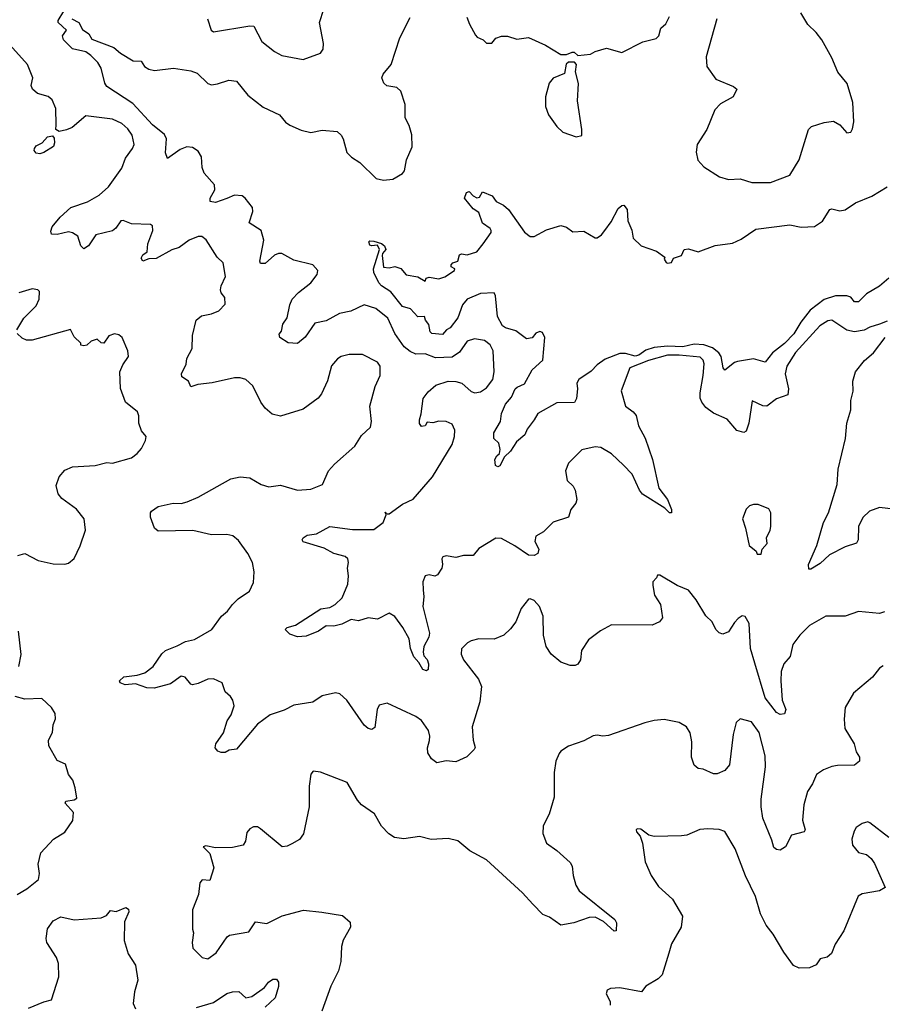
# Model space of a CAD drawing. Extents: x 2133489 to 2292442, y 756223 to 916462.
# Tile 412 of 463: x 2240269 to 2244790, y 890750 to 895910. Entities that reach past the tile are written whole.
import ezdxf

# ---------------------------------------------------------------- set-up
doc = ezdxf.new("R2010")
doc.units = 0

msp = doc.modelspace()

# ---------------------------------------------------------------- linework, layer by layer
at = {"layer": '0CON20XD'}
for points in [[(2244775, 894314.3), (2244725, 894299.2), (2244695, 894283.1), (2244645, 894274.6), (2244605, 894282.5), (2244525.4, 894335.4), (2244505, 894332.1), (2244462.5, 894305), (2244335, 894165.9), (2244290.5, 894095), (2244281.4, 894055), (2244298.4, 893975), (2244295.8, 893944.2), (2244235, 893922.9), (2244185, 893884.4), (2244165, 893886.7), (2244107.5, 893912.5), (2244090, 893795), (2244076.8, 893753.2), (2244065, 893746), (2244027.8, 893757.8), (2243977.3, 893817.3), (2243905, 893847.5), (2243865, 893877.5), (2243844.6, 893905), (2243836.5, 893926.5), (2243835.3, 893955), (2243852.2, 894045), (2243856.9, 894106.9), (2243851.5, 894125), (2243835, 894140.9), (2243725, 894152.7), (2243665, 894151.9), (2243565, 894124.3), (2243466.9, 894085), (2243421.9, 893965), (2243443.8, 893885), (2243485.3, 893855.3), (2243499.5, 893835), (2243511.7, 893781.7), (2243547.8, 893717.8), (2243586.2, 893605), (2243619.5, 893455), (2243663.8, 893395), (2243685, 893342.5), (2243686.2, 893325), (2243675, 893326), (2243650.2, 893350.2), (2243533.6, 893423.6), (2243517.7, 893445), (2243479, 893529), (2243433.6, 893575), (2243371.1, 893635), (2243315, 893668.5), (2243285, 893671.4), (2243215, 893656), (2243145, 893586.7), (2243130, 893545), (2243138, 893495), (2243170, 893465), (2243180.8, 893445), (2243190, 893395), (2243184.3, 893375.7), (2243157.6, 893342.4), (2243145, 893302.5), (2243065, 893277.5), (2243015, 893226.7), (2242975, 893203.3), (2242968.9, 893175), (2242989.5, 893135), (2242985, 893113.2), (2242965, 893102.5), (2242935, 893104.3), (2242865, 893153.1), (2242795, 893191.1), (2242765, 893193.1), (2242675, 893138.6), (2242645, 893102.2), (2242595, 893101.9), (2242555, 893091.1), (2242505, 893100), (2242487.5, 893095), (2242482, 893085), (2242485.7, 893055), (2242481.4, 893035), (2242458.7, 893001.3), (2242445, 892994.2), (2242415, 893001.2), (2242393.8, 892995), (2242382.5, 892965), (2242383.1, 892923.1), (2242386.9, 892885), (2242382.2, 892835), (2242416.8, 892695), (2242413, 892675), (2242387.3, 892625), (2242383.8, 892595), (2242387, 892577), (2242405, 892556.7), (2242412.3, 892535), (2242409.2, 892505), (2242402, 892498), (2242381.4, 892505), (2242361.1, 892541.1), (2242335, 892570.8), (2242317.8, 892615), (2242310, 892665), (2242277.3, 892725), (2242235, 892782.9), (2242205, 892800.8), (2242145, 892769.2), (2242095, 892776), (2242045, 892760), (2242007, 892767), (2241957.9, 892742.1), (2241915, 892732.3), (2241875, 892733.8), (2241835, 892705.7), (2241769.7, 892680.3), (2241725, 892675.8), (2241685, 892690), (2241660, 892715), (2241670, 892725), (2241715, 892737.8), (2241847.7, 892822.3), (2241895, 892829.6), (2241923.1, 892845), (2241959.6, 892880.4), (2241988.3, 892951.7), (2241992.4, 892995), (2241987.5, 893035), (2241992.9, 893065), (2241988.9, 893085), (2241975, 893096.4), (2241915, 893113.3), (2241865, 893140.5), (2241754.4, 893174.4), (2241748.8, 893185), (2241754, 893195), (2241775, 893208.6), (2241825, 893215.7), (2241895, 893253.3), (2242012.4, 893237.6), (2242125, 893238.6), (2242174, 893275), (2242190, 893315), (2242185, 893330), (2242190, 893320), (2242205, 893320), (2242275, 893371.5), (2242331.8, 893398.2), (2242432.9, 893515), (2242535, 893683.8), (2242548.1, 893725), (2242549.1, 893759.1), (2242535, 893790), (2242505, 893803.8), (2242465, 893806), (2242435, 893796.7), (2242405, 893800), (2242395, 893782.5), (2242375, 893777.5), (2242363.6, 893793.6), (2242363.6, 893813.6), (2242373.8, 893845), (2242383.8, 893925), (2242410.3, 893959.7), (2242450, 893995), (2242514.2, 894015.8), (2242554.4, 894014.4), (2242585.5, 894005.5), (2242635, 893962), (2242655, 893954), (2242685, 893960), (2242715, 893980.6), (2242749.5, 894025), (2242755.5, 894064.5), (2242751.4, 894175), (2242735, 894206.2), (2242705, 894228), (2242652.7, 894237.3), (2242615, 894226), (2242575, 894168), (2242535, 894141.9), (2242448.8, 894138.8), (2242395, 894159.4), (2242345, 894157.5), (2242315, 894170.9), (2242284.8, 894194.8), (2242234.8, 894264.8), (2242198.5, 894345), (2242135, 894397.3), (2242075, 894416.2), (2242005, 894382.6), (2241945, 894370.2), (2241875, 894331.6), (2241815, 894320), (2241765, 894245.7), (2241725, 894213.8), (2241675.9, 894215.9), (2241632.5, 894245), (2241628.3, 894261.7), (2241641.7, 894278.3), (2241648.6, 894315), (2241671.6, 894348.4), (2241684.7, 894415), (2241697.5, 894445), (2241730, 894480), (2241795, 894530.8), (2241828, 894575), (2241831.4, 894595), (2241805, 894625.5), (2241705, 894649.4), (2241642.5, 894685), (2241625, 894684.6), (2241605, 894675.3), (2241555, 894631.6), (2241531.8, 894631.8), (2241526.8, 894645), (2241549.1, 894755), (2241534.5, 894805), (2241472.2, 894845), (2241490.9, 894905), (2241488.5, 894925), (2241450.5, 894975), (2241435, 894986.1), (2241395, 894990), (2241355, 894972.8), (2241295, 894952.2), (2241266.8, 894956.8), (2241266.5, 894975), (2241290.9, 895019.1), (2241290.7, 895045), (2241236.3, 895106.3), (2241225.9, 895135), (2241221.9, 895191.9), (2241205, 895221.5), (2241175, 895240), (2241145, 895243.5), (2241110.6, 895229.4), (2241043.3, 895183.3), (2241032.7, 895212.7), (2241037.5, 895285), (2241028.2, 895308.2), (2240965, 895359.4), (2240861.1, 895471.1), (2240725, 895560.2), (2240715, 895578.1), (2240696.3, 895656.3), (2240678.1, 895685), (2240642.1, 895722.1), (2240615, 895742), (2240545, 895756.7), (2240499.2, 895805), (2240493.3, 895825), (2240513.3, 895855), (2240471.2, 895895), (2240470, 895905), (2240499.4, 895955)], [(2241253.6, 895913.6), (2241273.3, 895855), (2241285, 895846.2), (2241475, 895878.2), (2241496.5, 895876.5), (2241537.5, 895795), (2241605, 895742.5), (2241643, 895723), (2241755, 895702), (2241846.2, 895735), (2241859.4, 895755), (2241861.1, 895785), (2241840, 895895), (2241862.5, 895965)], [(2243922.5, 895915), (2243867.1, 895715), (2243870, 895665), (2243918.3, 895598.3), (2244010, 895560), (2244027.5, 895545), (2244008.8, 895505), (2243941.7, 895468.3), (2243912.7, 895437.3), (2243870, 895335), (2243820, 895255), (2243814.2, 895215), (2243823.2, 895173.2), (2243855, 895138.8), (2243937, 895087), (2243985, 895072.5), (2244045, 895075.7), (2244106.8, 895056.8), (2244205, 895056.9), (2244306, 895095), (2244354.7, 895175.3), (2244403.3, 895335), (2244419.4, 895350.6), (2244485, 895372), (2244535, 895378), (2244568.6, 895358.6), (2244605, 895317.5), (2244625, 895320), (2244635, 895337.5), (2244640.8, 895375), (2244635.6, 895475.6), (2244605.4, 895575.4), (2244557.5, 895635), (2244525, 895710), (2244473.1, 895805), (2244443.6, 895843.6), (2244399.2, 895885), (2244364, 895945)], [(2240542.5, 895915), (2240579.2, 895895), (2240597.6, 895857.6), (2240631.9, 895835), (2240647.8, 895807.8), (2240762.5, 895765), (2240796.7, 895735), (2240864.2, 895694.2), (2240905, 895693.3), (2240923.3, 895665), (2240945, 895650), (2240975, 895644.2), (2241074.5, 895655.5), (2241165, 895642.2), (2241199, 895629), (2241255, 895575.6), (2241275, 895568.9), (2241305, 895572.9), (2241365, 895593.8), (2241405, 895588), (2241465, 895514), (2241545, 895451.4), (2241631.4, 895411.4), (2241662.8, 895372.8), (2241685, 895356.9), (2241745, 895331.4), (2241795, 895318.9), (2241855, 895331.2), (2241933.6, 895323.6), (2241953.3, 895305), (2241963.8, 895285), (2241984.3, 895214.3), (2242008.8, 895188.8), (2242051.7, 895161.7), (2242137.3, 895077.3), (2242175, 895069.2), (2242225, 895074), (2242275, 895103.3), (2242285, 895117.5), (2242296, 895175), (2242325.9, 895244.1), (2242324.2, 895305.8), (2242311.1, 895355), (2242289.5, 895395), (2242290, 895465), (2242267.1, 895535), (2242245, 895554), (2242193.2, 895563.2), (2242178.1, 895578.1), (2242167.5, 895605), (2242174.3, 895625), (2242215.7, 895675), (2242260.9, 895815), (2242315, 895921.4)], [(2242613, 895923), (2242626.1, 895886.1), (2242658.3, 895828.3), (2242667.5, 895817.5), (2242697.5, 895805), (2242715, 895786.7), (2242743.6, 895786.4), (2242765, 895813.3), (2242795, 895824), (2242825, 895824), (2242875, 895807.5), (2242935, 895816.7), (2243025, 895776.7), (2243105, 895727.5), (2243135, 895727.5), (2243165, 895740), (2243175, 895740), (2243195, 895722.5), (2243260.7, 895729.3), (2243285, 895743.3), (2243345, 895760), (2243425, 895737.5), (2243535, 895794.3), (2243605, 895811.2), (2243618.8, 895825), (2243630, 895865), (2243655, 895887.5), (2243675, 895926.7)], [(2244802.3, 892807.7), (2244775, 892798), (2244665, 892808.1), (2244595.9, 892784.1), (2244495, 892784.3), (2244408.6, 892735), (2244357.5, 892685), (2244321.9, 892635), (2244306.6, 892573.4), (2244274.4, 892535), (2244260.5, 892495), (2244258.2, 892445), (2244266.2, 892345), (2244285.5, 892295), (2244277.4, 892272.6), (2244255, 892269.6), (2244235, 892280), (2244177, 892357), (2244121.7, 892538.3), (2244099.6, 892615), (2244092, 892745), (2244071.7, 892781.7), (2244055, 892786.7), (2244035, 892772), (2244015, 892751.2), (2243985, 892702), (2243955, 892690), (2243935, 892696.7), (2243918, 892715), (2243898, 892755), (2243865, 892786.2), (2243815, 892870), (2243775, 892920.8), (2243715, 892945.8), (2243625, 893000), (2243611.7, 892998.3), (2243607.5, 892985), (2243587.5, 892965), (2243586.7, 892945), (2243596, 892895), (2243626.9, 892845), (2243637.5, 892775), (2243623.3, 892755), (2243583.6, 892736.4), (2243371.4, 892738.6), (2243312.7, 892707.3), (2243249.8, 892660.2), (2243214.4, 892605), (2243208.6, 892555), (2243195, 892532.5), (2243180, 892525), (2243155, 892526.5), (2243105.9, 892544.1), (2243055, 892585.8), (2243028.1, 892625), (2243014.5, 892684.5), (2243013.1, 892785), (2242994.2, 892835), (2242965, 892865.8), (2242945, 892875.8), (2242935, 892873.8), (2242897.5, 892825), (2242868.6, 892755), (2242841.7, 892718.3), (2242806, 892684), (2242755, 892663.8), (2242675, 892665.6), (2242635, 892655.7), (2242615.5, 892644.5), (2242585, 892612.5), (2242583.1, 892585), (2242595, 892556.2), (2242674.4, 892455), (2242690, 892415), (2242680, 892335), (2242640.5, 892205), (2242645.4, 892135), (2242655.5, 892095.5), (2242650.4, 892085), (2242613, 892047), (2242555, 892021.1), (2242505, 892026.9), (2242455, 892016), (2242427.5, 892037.5), (2242408.7, 892068.7), (2242406.7, 892095), (2242417.1, 892132.9), (2242419.1, 892155), (2242411.1, 892185), (2242375, 892237.1), (2242345, 892257.8), (2242195, 892328.8), (2242152.7, 892317.3), (2242142.5, 892295), (2242129.5, 892200.5), (2242115, 892191.2), (2242095, 892196.2), (2242075, 892213.8), (2241984.4, 892344.4), (2241946.6, 892376.6), (2241925, 892382.5), (2241855, 892366.7), (2241805, 892333.1), (2241705, 892317.8), (2241655, 892291.5), (2241582.3, 892267.7), (2241515, 892218.9), (2241405, 892086.7), (2241367, 892083), (2241345, 892070), (2241325, 892070), (2241307.7, 892077.7), (2241294, 892094), (2241296.2, 892115), (2241336.3, 892173.7), (2241356.2, 892235), (2241377, 892267), (2241393.3, 892315), (2241386.2, 892345), (2241373.9, 892363.9), (2241345, 892387.5), (2241330, 892435), (2241285, 892456.7), (2241255, 892454), (2241205, 892430.6), (2241175, 892424.2), (2241165, 892428.8), (2241136.7, 892465), (2241115, 892469.2), (2241059.8, 892430.2), (2240973, 892407), (2240935, 892408.9), (2240875, 892428.9), (2240822.5, 892425), (2240796.2, 892435), (2240791.2, 892445), (2240815, 892465.8), (2240885, 892474.4), (2240925, 892487.5), (2240969.2, 892520.8), (2241013.6, 892586.4), (2241033.8, 892605), (2241095, 892628.1), (2241137.9, 892652.1), (2241185, 892662.9), (2241276.4, 892713.6), (2241326.2, 892785), (2241358.7, 892811.3), (2241384.5, 892845.5), (2241414.4, 892875.6), (2241473.3, 892915), (2241495, 892960), (2241497.1, 893017.1), (2241489.2, 893065), (2241465, 893113.3), (2241415, 893181.2), (2241385.5, 893205.5), (2241355, 893213.1), (2241275, 893210), (2241177, 893233), (2240995, 893230), (2240975.8, 893245.8), (2240955, 893302.5), (2240954.2, 893325), (2240960, 893335), (2240995, 893358.6), (2241074.1, 893375.9), (2241115, 893374.2), (2241147.3, 893382.7), (2241205, 893408), (2241375, 893503.8), (2241423.6, 893513.6), (2241475, 893510), (2241535, 893474.2), (2241575, 893461.2), (2241635, 893471.2), (2241725, 893444.2), (2241795, 893450.6), (2241856.7, 893475), (2241887.5, 893545), (2241919.6, 893580.4), (2242025.8, 893675), (2242059.7, 893730.3), (2242107.5, 893775), (2242112.5, 893805), (2242104.3, 893885), (2242132.8, 893987.2), (2242159.1, 894045), (2242158.9, 894095), (2242144.2, 894115), (2242065, 894155.6), (2241995, 894155.6), (2241953.8, 894145), (2241935, 894132.5), (2241903.9, 894096.1), (2241882.8, 894017.3), (2241850.1, 893949.9), (2241832.8, 893927.2), (2241755, 893869.6), (2241635, 893833.1), (2241592.7, 893842.7), (2241555, 893874), (2241532.9, 893905), (2241491.7, 893991.7), (2241453.8, 894025), (2241425, 894033.3), (2241395, 894032.5), (2241277.6, 894007.6), (2241201.7, 893998.3), (2241165, 893986.2), (2241152.9, 894015), (2241119.1, 894039.1), (2241117.5, 894055), (2241140.8, 894105), (2241144.2, 894135), (2241173.4, 894186.6), (2241174.3, 894255), (2241194.3, 894335), (2241222.4, 894357.6), (2241275, 894368), (2241312.5, 894385), (2241345, 894420), (2241343.8, 894455), (2241325, 894478.8), (2241321.2, 894495), (2241324.5, 894515), (2241348.1, 894565), (2241336, 894635), (2241304, 894665), (2241245.6, 894755.6), (2241224.3, 894774.3), (2241205, 894773.1), (2241157.5, 894755), (2241105, 894716.2), (2241066.4, 894703.6), (2240985, 894658.9), (2240945, 894657.5), (2240915, 894643.8), (2240905, 894660), (2240915, 894677.5), (2240936.4, 894693.6), (2240940, 894735), (2240966, 894805), (2240965, 894830), (2240955, 894836.7), (2240855, 894840.8), (2240811.9, 894858.1), (2240798.8, 894855), (2240773.1, 894816.9), (2240756.1, 894803.9), (2240668.3, 894781.7), (2240628.6, 894725), (2240605, 894710), (2240588.6, 894725), (2240572.9, 894775), (2240545, 894792.5), (2240525, 894798.1), (2240465, 894784.4), (2240436, 894786), (2240432.3, 894802.3), (2240439.2, 894825), (2240480.6, 894875), (2240537.1, 894925), (2240625, 894956.2), (2240685, 894991.2), (2240735, 895034.6), (2240805, 895132.5), (2240823.3, 895185), (2240860.8, 895235), (2240868.6, 895255), (2240857.5, 895305), (2240835, 895338.1), (2240805, 895365.6), (2240755, 895389.4), (2240615, 895406.2), (2240543.3, 895345), (2240515, 895332), (2240475, 895323.8), (2240457.5, 895335), (2240459.3, 895359.3), (2240457.5, 895445), (2240439.8, 895489.8), (2240417.6, 895507.6), (2240362.4, 895522.4), (2240335.6, 895545), (2240329.5, 895565), (2240336.9, 895605), (2240310, 895675), (2240185, 895813.8)], [(2243185, 895296.2), (2243215, 895302.5), (2243216.2, 895333.8), (2243192.7, 895485), (2243198.6, 895575), (2243183, 895637), (2243187.5, 895675), (2243177, 895687), (2243145, 895687.5), (2243133, 895677), (2243125, 895627.5), (2243065.9, 895604.1), (2243045, 895577.5), (2243024.2, 895505.8), (2243024.3, 895455), (2243041.1, 895411.1), (2243085, 895350.8), (2243115, 895320.8), (2243185, 895296.2)], [(2240375, 895206.7), (2240355, 895210.4), (2240345.4, 895225), (2240346.8, 895235), (2240355, 895248.2), (2240386, 895264), (2240415, 895296.7), (2240440.5, 895300.5), (2240448.7, 895288.7), (2240451.8, 895265), (2240446.2, 895245), (2240395, 895213.1), (2240375, 895206.7)], [(2244824.3, 894555), (2244776.1, 894513.9), (2244707, 894473), (2244665, 894431.1), (2244645, 894432.1), (2244625.8, 894455.8), (2244605, 894462.1), (2244545, 894463.1), (2244485, 894443.8), (2244411.5, 894388.5), (2244363.1, 894325), (2244327, 894263), (2244277.3, 894212.7), (2244215.5, 894165), (2244175.5, 894114.5), (2244115, 894132.4), (2244030.5, 894119.5), (2244015, 894113.9), (2243965, 894073.1), (2243955.4, 894085.4), (2243946.1, 894145), (2243933.8, 894165), (2243899.7, 894189.7), (2243855, 894205.3), (2243805, 894209.2), (2243745, 894196.2), (2243665, 894199.8), (2243595, 894192.3), (2243551.3, 894178.7), (2243515, 894151.9), (2243495, 894146.7), (2243445, 894161.1), (2243415, 894160.3), (2243338.5, 894131.5), (2243295, 894100.6), (2243265, 894068.1), (2243199.2, 894025), (2243189.5, 894005), (2243193.3, 893975), (2243187.1, 893925), (2243176.7, 893903.3), (2243085, 893902.9), (2242985, 893846.7), (2242965, 893812.5), (2242928.8, 893765), (2242916.7, 893735), (2242872.6, 893697.4), (2242841.7, 893648.3), (2242810.8, 893619.2), (2242785, 893572.5), (2242775, 893567.5), (2242763, 893573), (2242760, 893605), (2242770, 893625), (2242783.8, 893636.2), (2242787.5, 893657.5), (2242780.7, 893690.7), (2242753.3, 893715), (2242753.8, 893745), (2242788.2, 893805), (2242795, 893846.2), (2242814.4, 893895), (2242847.4, 893932.6), (2242866.2, 893975), (2242875.7, 893985), (2242915, 894002.5), (2242954.8, 894075.2), (2243010.6, 894125), (2243021.2, 894245), (2243009.9, 894269.9), (2242995, 894275.8), (2242975, 894266.5), (2242955, 894242.9), (2242925, 894238.2), (2242869.2, 894279.2), (2242815, 894294.6), (2242800, 894305), (2242774, 894355), (2242763.4, 894463.4), (2242755, 894478.1), (2242685, 894475.9), (2242614, 894446), (2242589.6, 894415), (2242565, 894347.5), (2242525, 894295.8), (2242505.5, 894284.5), (2242485, 894260), (2242428.8, 894265), (2242420.6, 894275), (2242413.4, 894313.4), (2242396.7, 894335), (2242390, 894355), (2242355, 894352.5), (2242316.7, 894395), (2242275, 894407.5), (2242214.2, 894484.2), (2242165.9, 894515.9), (2242151.8, 894531.8), (2242125.6, 894585), (2242123.1, 894605), (2242154.3, 894705), (2242145, 894727.5), (2242112.5, 894725), (2242105, 894728.8), (2242098.8, 894745), (2242105, 894751.2), (2242125, 894749.2), (2242165, 894737.5), (2242181.4, 894725), (2242187.5, 894705), (2242170, 894685), (2242168.8, 894675), (2242175, 894612.5), (2242205, 894610), (2242235, 894616.7), (2242265.8, 894605.8), (2242295, 894573.3), (2242355, 894562.5), (2242395, 894540), (2242400, 894555), (2242415, 894560), (2242465, 894552), (2242498, 894562), (2242547.5, 894595), (2242550, 894605), (2242530, 894615), (2242530, 894625), (2242540, 894635), (2242566.2, 894643.8), (2242575, 894677.5), (2242585, 894683.3), (2242615, 894677.5), (2242665, 894693.8), (2242698.8, 894735), (2242740, 894795), (2242740, 894805), (2242735, 894816.2), (2242695, 894843.8), (2242675, 894900), (2242645, 894918.8), (2242600, 894975), (2242610, 895005), (2242625, 895010), (2242646.1, 894986.1), (2242665, 894976.2), (2242679.5, 894980.5), (2242695, 895007.5), (2242745, 894987.5), (2242767, 894957), (2242805, 894938.8), (2242831.2, 894915), (2242915, 894796.2), (2242945, 894773.3), (2242965, 894773.3), (2243030.5, 894809.5), (2243105, 894831.2), (2243135, 894823.3), (2243168.3, 894798.3), (2243225, 894802), (2243285, 894767.5), (2243295, 894767.5), (2243317.7, 894782.3), (2243336.2, 894805), (2243368.7, 894851.3), (2243405, 894920), (2243425, 894936.7), (2243435, 894937.5), (2243452.5, 894915), (2243456.2, 894855), (2243477.3, 894807.3), (2243483.8, 894765), (2243526.2, 894725), (2243607.3, 894697.3), (2243650, 894665), (2243647.5, 894655), (2243657, 894637), (2243665, 894633.8), (2243685, 894637.5), (2243695, 894660), (2243737.5, 894675), (2243752.5, 894705), (2243775, 894708.8), (2243825.9, 894694.1), (2243915, 894726.7), (2244005, 894739.2), (2244049.7, 894760.3), (2244127.9, 894812.1), (2244305, 894834.3), (2244365, 894823.3), (2244435, 894826.9), (2244476.2, 894853.8), (2244515, 894916), (2244525, 894918.8), (2244568.3, 894908.3), (2244595, 894913.1), (2244650.2, 894949.8), (2244735, 894984.5), (2244815.3, 895034.7)], [(2240254.2, 894285), (2240291.2, 894345), (2240355, 894411.2), (2240370, 894445), (2240372.5, 894485), (2240363.6, 894493.6), (2240335, 894500), (2240265, 894478.6)], [(2240258.6, 893101.4), (2240295, 893112), (2240365, 893075.8), (2240445, 893059.2), (2240505, 893056.7), (2240525, 893062.5), (2240555, 893086.7), (2240585, 893152.5), (2240614, 893235), (2240606, 893295), (2240566.2, 893345), (2240490.3, 893400.3), (2240470.5, 893425), (2240460.6, 893469.4), (2240475.4, 893514.6), (2240505, 893550), (2240545, 893567.5), (2240665, 893574.3), (2240725, 893589.2), (2240755, 893586), (2240855, 893614), (2240885, 893636.2), (2240906.6, 893663.4), (2240928.8, 893705), (2240931.2, 893725), (2240906.7, 893755), (2240893.3, 893795), (2240893.6, 893833.6), (2240886.7, 893855), (2240823.8, 893905), (2240798, 893978), (2240794.2, 894065), (2240808.6, 894101.4), (2240838.8, 894145), (2240836.2, 894175), (2240806.7, 894245), (2240789.1, 894259.1), (2240765, 894264.3), (2240736.9, 894253.1), (2240710, 894215), (2240695, 894216), (2240675, 894236.2), (2240644, 894226), (2240620, 894205), (2240605, 894200), (2240590, 894205), (2240590, 894215), (2240555, 894247.5), (2240535, 894286.7), (2240335, 894230.5), (2240305, 894230.6), (2240281.9, 894241.9), (2240256.2, 894265)], [(2244815, 894330), (2244775, 894314.3)], [(2244995, 893328.2), (2244775, 893353.3), (2244723.8, 893335), (2244688.3, 893301.7), (2244665.7, 893254.3), (2244663.3, 893185), (2244655, 893166.2), (2244595, 893147.8), (2244514, 893105), (2244465, 893061.1), (2244415, 893031.2), (2244405, 893030), (2244404.3, 893054.3), (2244446.5, 893155), (2244481.5, 893275), (2244507.7, 893325), (2244554.4, 893475), (2244559.4, 893555), (2244598.1, 893715), (2244604.4, 893795), (2244625.7, 893865), (2244625.7, 893915), (2244637.2, 893962.8), (2244636.1, 894015), (2244649.6, 894065), (2244696.5, 894123.5), (2244744.3, 894165), (2244805.7, 894245)], [(2244155, 893110), (2244160, 893135), (2244187.5, 893165), (2244183.8, 893195), (2244203.3, 893235), (2244206.2, 893255), (2244205.9, 893325.9), (2244195, 893346.7), (2244140, 893370), (2244115, 893370), (2244095, 893363.3), (2244077.5, 893345), (2244056.7, 893295), (2244073.8, 893245), (2244092.5, 893155), (2244130, 893125), (2244135, 893110), (2244155, 893110)], [(2240265, 892520), (2240276.4, 892583.6), (2240262.9, 892705)], [(2244795, 892524.3), (2244775, 892512), (2244739.2, 892465), (2244639.7, 892380.3), (2244595.8, 892305), (2244590, 892245), (2244594.3, 892195), (2244643.3, 892115), (2244653.6, 892073.6), (2244671.2, 892045), (2244671.2, 892025), (2244645, 892004.2), (2244555, 892002.5), (2244525, 891995.8), (2244481.7, 891978.3), (2244445.8, 891954.2), (2244424, 891905), (2244397.5, 891865), (2244379.2, 891795), (2244372, 891715), (2244385.8, 891665), (2244381.2, 891655), (2244315, 891636.9), (2244283.5, 891575), (2244255, 891557.5), (2244235, 891561.2), (2244222.4, 891572.4), (2244210.6, 891610.6), (2244165, 891726.2), (2244154.6, 891784.6), (2244154.7, 891825), (2244178.2, 891995), (2244177.2, 892052.8), (2244144.5, 892175), (2244105, 892230), (2244045, 892246.7), (2244025, 892226.7), (2244009.2, 892165), (2243990, 892005), (2243965, 891975.8), (2243925, 891958.6), (2243905, 891958.6), (2243851.7, 891981.7), (2243825, 891986.2), (2243804.2, 892004.2), (2243790, 892045), (2243792.5, 892125), (2243782.4, 892172.4), (2243764.2, 892205), (2243726.4, 892226.4), (2243647, 892243), (2243595, 892238.1), (2243545, 892225.8), (2243355, 892158.8), (2243326.1, 892156.1), (2243295, 892161.2), (2243275, 892156.7), (2243225, 892131.2), (2243145, 892103.3), (2243105, 892076.7), (2243095.9, 892064.1), (2243078.8, 892025), (2243070, 891965), (2243070.8, 891835), (2243045, 891747.5), (2243013.3, 891685), (2243011.2, 891645), (2243030, 891595), (2243085, 891557.1), (2243155, 891493.3), (2243164, 891475), (2243170, 891425), (2243184.3, 891374.3), (2243200.8, 891345), (2243388.1, 891195), (2243396.9, 891176.9), (2243395.6, 891135), (2243385, 891134.4), (2243328.1, 891185), (2243285, 891207.9), (2243253.3, 891205), (2243173, 891177), (2243105, 891165.8), (2243046.4, 891206.4), (2243011.7, 891221.7), (2242959.1, 891275)], [(2240255, 891326.2), (2240306.2, 891355), (2240367.5, 891405), (2240373.3, 891435), (2240366.2, 891485), (2240378.8, 891545), (2240446.7, 891615), (2240505, 891653.3), (2240547, 891713), (2240551.2, 891755), (2240507.5, 891805), (2240510, 891815), (2240555, 891822), (2240568.8, 891831.2), (2240560, 891885), (2240546.7, 891925), (2240523.8, 891955), (2240508.3, 892008.3), (2240465, 892027.5), (2240422, 892105), (2240420, 892135), (2240440, 892175), (2240444, 892215), (2240456.4, 892246.4), (2240453.9, 892273.9), (2240435.8, 892305.8), (2240385, 892352.5), (2240295, 892350), (2240245, 892363.3)], [(2242959.1, 891275), (2242903.9, 891333.9), (2242715, 891507.3), (2242628, 891555), (2242565, 891606.7), (2242515, 891619.2), (2242425, 891613.3), (2242365, 891630), (2242283, 891617), (2242233.9, 891623.9), (2242204.1, 891644.1), (2242165, 891683.3), (2242128.3, 891748.3), (2242060, 891795), (2242039.5, 891819.5), (2241985, 891913.3), (2241845, 891966.2), (2241807.5, 891972.5), (2241794.1, 891955.9), (2241785.7, 891894.3), (2241785.6, 891785), (2241757, 891643), (2241735.6, 891614.4), (2241695, 891591.2), (2241670.5, 891579.5), (2241645, 891576.2), (2241530.7, 891670.7), (2241515, 891680), (2241495, 891680), (2241475, 891670), (2241459.3, 891650.7), (2241452.5, 891605), (2241440, 891585), (2241385, 891572), (2241295, 891570), (2241245, 891580), (2241230, 891575), (2241265, 891540), (2241286, 891465), (2241265, 891400), (2241225, 891403.3), (2241212.3, 891387.7), (2241206, 891325), (2241174, 891245), (2241173.8, 891145), (2241180, 891125), (2241172, 891075), (2241176, 891045), (2241225.9, 890995.9), (2241255, 890988.8), (2241299.3, 891020.7), (2241355.7, 891104.3), (2241368, 891112), (2241469.5, 891130.5), (2241505, 891182.9), (2241565, 891173.8), (2241645, 891213.3), (2241756.6, 891243.4), (2241852.7, 891232.7), (2241960, 891215), (2242000.5, 891180.5), (2242002, 891155), (2241964.2, 891085.8), (2241956.1, 891053.9), (2241951.9, 890975), (2241939.4, 890925), (2241899.2, 890845), (2241852, 890715)], [(2244823.8, 891623.8), (2244725, 891702), (2244715, 891706), (2244685, 891698), (2244653.4, 891676.6), (2244642.4, 891657.6), (2244631.4, 891615), (2244634.3, 891585), (2244665, 891546), (2244706.7, 891535), (2244732, 891515), (2244749.1, 891489.1), (2244805, 891362.5), (2244775.7, 891344.3), (2244685, 891329.2), (2244663, 891317), (2244588, 891135), (2244544, 891065), (2244523.6, 891016.4), (2244501.7, 890998.3), (2244465, 890988.8), (2244443.3, 890956.7), (2244408.8, 890941.2), (2244355, 890940), (2244325, 890953.8), (2244273.4, 891023.4), (2244217.5, 891117.5), (2244182, 891165), (2244151.4, 891225), (2244125.4, 891315.4), (2244073.8, 891423.8), (2244018.6, 891565), (2243965, 891655.7), (2243935, 891665.8), (2243875, 891669.2), (2243834.3, 891665.7), (2243765, 891637.5), (2243737, 891633), (2243595, 891630), (2243566.1, 891636.1), (2243525, 891667.5), (2243505, 891670), (2243500, 891665), (2243502.5, 891655), (2243520.7, 891630.7), (2243533.3, 891595), (2243547.3, 891497.3), (2243578.6, 891425), (2243617.9, 891367.9), (2243690.5, 891300.5), (2243742.7, 891212.7), (2243736, 891155), (2243685, 891066.7), (2243671.4, 891018.6), (2243635.8, 890904.2), (2243615, 890883.8), (2243550, 890845), (2243527.5, 890815), (2243415, 890836), (2243365, 890833.3), (2243347.5, 890825), (2243342.5, 890805), (2243363.3, 890765), (2243363.6, 890746.4)], [(2240315, 890730), (2240395, 890764.2), (2240435.8, 890774.2), (2240473.1, 890895), (2240472.5, 890965), (2240461.5, 890995), (2240411.9, 891075), (2240406.9, 891095), (2240413.9, 891146.1), (2240445, 891188), (2240485, 891209.2), (2240555, 891192.9), (2240695, 891204), (2240723.3, 891215), (2240745, 891242.5), (2240775, 891236.7), (2240825, 891257.5), (2240838.3, 891248.3), (2240841.2, 891235), (2240817.5, 891182.5), (2240815.6, 891085), (2240838.1, 891015), (2240875.8, 890955), (2240887.3, 890877.3), (2240870, 890815), (2240863.8, 890755), (2240875, 890727.5)], [(2241195, 890734.3), (2241285, 890759.5), (2241355, 890806.7), (2241385, 890816.5), (2241417.8, 890817.8), (2241455, 890784), (2241485, 890791.9), (2241552, 890838), (2241573.8, 890866.2), (2241595, 890881.6), (2241615, 890881.5), (2241625.7, 890865.7), (2241625.7, 890844.3), (2241608, 890785), (2241556, 890735)]]:
    msp.add_lwpolyline(points, dxfattribs=at)

doc.saveas('drawing.dxf')
